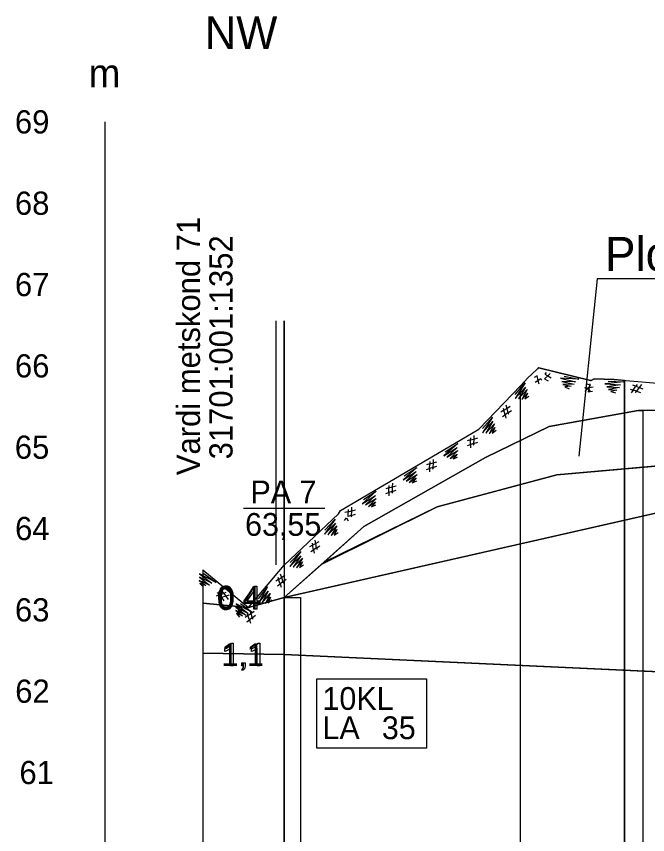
# Model space of a CAD drawing. Extents: x 532503 to 539665, y 6557663 to 6561526.
# Drawn here: x 537987 to 538142.2, y 6559830.7 to 6560031.9 of the extents above; entities that cross this region are included whole.
import ezdxf

# ---------------------------------------------------------------- set-up
doc = ezdxf.new("R2010")
doc.units = 0
for name, color, linetype in [('Default', 7, 'Continuous'), ('GEOLPUNKT', 7, 'Continuous'), ('illumineerimisjooned', 7, 'Continuous'), ('Kaitsevöönd', 7, 'Continuous'), ('kataster', 7, 'Continuous'), ('Lõige', 7, 'Continuous'), ('mõõtpost vasak', 7, 'Continuous'), ('PIIR', 7, 'Continuous'), ('Plokid', 7, 'Continuous'), ('Proovid', 7, 'Continuous'), ('Täide', 7, 'Continuous')]:
    doc.layers.add(name, color=color, linetype=linetype)

msp = doc.modelspace()

# ---------------------------------------------------------------- linework, layer by layer
at = {"layer": 'Default'}
for points in [[(538052.87, 6559889), (538072.44, 6559906.47), (538102.32, 6559923.5), (538118, 6559931.12), (538139.86, 6559935), (538169.83, 6559935.6), (538243.32, 6559949.82), (538270.43, 6559959.39), (538288.48, 6559973)], [(538032.86, 6559895.85), (538044.05, 6559886.59), (538052.87, 6559897), (538066.24, 6559909.58), (538066.69, 6559910.4), (538098.95, 6559929.33), (538100.74, 6559930.4), (538108.95, 6559939), (538110.96, 6559941.12), (538112.88, 6559943.13), (538113.65, 6559943.9), (538115.25, 6559945.35), (538115.47, 6559945.54), (538128.2, 6559942.36), (538128.35, 6559942.42), (538129.08, 6559942.83), (538133.95, 6559942.63), (538169.83, 6559939.6)], [(538061.98, 6559897.14), (538090.48, 6559911.29), (538119.91, 6559919.16), (538169.83, 6559923.6), (538169.83, 6559923.6), (538226.5, 6559916.23), (538288.48, 6559901)], [(538052.87, 6559889), (538169.83, 6559915.6), (538169.83, 6559915.6), (538288.48, 6559901), (538288.48, 6559901), (538379.87, 6559882.74), (538429.97, 6559863.66), (538447.11, 6559860.45)], [(538032.86, 6559887.61), (538044.05, 6559886.59), (538052.87, 6559889)], [(538032.86, 6559875.31), (538052.87, 6559875), (538169.83, 6559869.6), (538288.48, 6559839), (538449.9, 6559832.5)]]:
    msp.add_lwpolyline(points, dxfattribs=at)
at = {"layer": 'GEOLPUNKT'}
for p, q in [((538042.87, 6559911), (538062.87, 6559911)), ((538052.87, 6559897), (538052.87, 6559597))]:
    msp.add_line(p, q, dxfattribs=at)
at = {"layer": 'illumineerimisjooned'}
msp.add_line((538050.89, 6559897.03), (538050.89, 6559957.03), dxfattribs=at)
at = {"layer": 'Kaitsevöönd'}
for p, q in [((538110.85, 6559941), (538110.85, 6559619.77)), ((538110.85, 6559940.99), (538110.85, 6559619.77)), ((538136.56, 6559942.41), (538136.56, 6559632.51)), ((538136.56, 6559632.51), (538136.56, 6559942.41))]:
    msp.add_line(p, q, dxfattribs=at)
msp.add_lwpolyline([(538136.56, 6559942.41), (538133.95, 6559942.63), (538129.08, 6559942.83), (538128.35, 6559942.42), (538128.2, 6559942.36), (538115.47, 6559945.54), (538115.25, 6559945.35), (538113.65, 6559943.9), (538112.88, 6559943.13), (538110.96, 6559941.12), (538110.85, 6559941)], dxfattribs=at)
at = {"layer": 'kataster'}
msp.add_line((538052.92, 6559897.05), (538052.92, 6559957.05), dxfattribs=at)
at = {"layer": 'mõõtpost vasak'}
msp.add_line((538008.86, 6559586), (538008.86, 6560006), dxfattribs=at)
at = {"layer": 'PIIR'}
msp.add_line((538052.89, 6559897.03), (538052.89, 6559957.03), dxfattribs=at)
at = {"layer": 'Plokid'}
for p, q in [((538141.11, 6559683.67), (538141.11, 6559935.03)), ((538052.87, 6559647), (538052.87, 6559889))]:
    msp.add_line(p, q, dxfattribs=at)
for points in [[(538189.08, 6559967.37), (538129.78, 6559967.37), (538125.29, 6559923.79)], [(538052.87, 6559889), (538072.44, 6559906.47), (538102.32, 6559923.5), (538118, 6559931.12), (538139.86, 6559935), (538141.11, 6559935.03)], [(538052.87, 6559889), (538169.83, 6559915.6), (538169.83, 6559915.6), (538288.48, 6559901), (538288.48, 6559901), (538379.87, 6559882.74), (538429.97, 6559863.66), (538440.23, 6559861.74)]]:
    msp.add_lwpolyline(points, dxfattribs=at)
at = {"layer": 'Proovid'}
for points in [[(538045.43, 6559886.2), (538045.43, 6559887.55), (538043, 6559887.55), (538043, 6559888.18), (538045.55, 6559891.8), (538046.12, 6559891.8), (538046.12, 6559888.18), (538046.87, 6559888.18), (538046.87, 6559887.55), (538046.12, 6559887.55), (538046.12, 6559886.2), (538045.43, 6559886.2)], [(538045.43, 6559888.18), (538045.43, 6559890.71), (538043.68, 6559888.18), (538045.43, 6559888.18)], [(538041.43, 6559886.2), (538041.43, 6559886.99), (538042.21, 6559886.99), (538042.21, 6559886.2)], [(538041.81, 6559886.2), (538041.43, 6559886.2)], [(538041.57, 6559885.1), (538041.38, 6559885.39)], [(538038.29, 6559875.76), (538038.29, 6559876.42)], [(538040.35, 6559872.2), (538039.66, 6559872.2), (538039.66, 6559876.59)], [(538039.91, 6559877.83), (538040.35, 6559877.83), (538040.35, 6559872.2)], [(538044.81, 6559875.76), (538044.81, 6559876.42)], [(538046.87, 6559872.2), (538046.18, 6559872.2), (538046.18, 6559876.59)], [(538046.43, 6559877.83), (538046.87, 6559877.83), (538046.87, 6559872.2)], [(538042.48, 6559872.2), (538042.48, 6559872.99), (538043.27, 6559872.99), (538043.27, 6559872.2)], [(538042.87, 6559872.2), (538042.48, 6559872.2)], [(538042.63, 6559871.1), (538042.44, 6559871.39)]]:
    msp.add_lwpolyline(points, dxfattribs=at)
for points in [[(538052.87, 6559889), (538056.87, 6559889), (538056.87, 6559825), (538052.87, 6559825)], [(538060.87, 6559869), (538087.87, 6559869), (538087.87, 6559852), (538060.87, 6559852)]]:
    msp.add_lwpolyline(points, close=True, dxfattribs=at)
for points in [[(538036.71, 6559888.97), (538036.71, 6559889.96), (538036.91, 6559890.57), (538037.11, 6559891.17), (538037.52, 6559891.5), (538037.92, 6559891.83), (538038.53, 6559891.83), (538038.98, 6559891.83), (538039.32, 6559891.64), (538039.66, 6559891.46), (538039.88, 6559891.12), (538040.1, 6559890.78), (538040.23, 6559890.29), (538040.35, 6559889.8), (538040.35, 6559888.97), (538040.35, 6559887.98), (538040.15, 6559887.38), (538039.95, 6559886.77), (538039.55, 6559886.44), (538039.14, 6559886.11), (538038.53, 6559886.11), (538037.72, 6559886.11), (538037.26, 6559886.69), (538036.71, 6559887.39), (538036.71, 6559888.97)], [(538037.41, 6559888.97), (538037.41, 6559887.59), (538037.74, 6559887.13), (538038.06, 6559886.67), (538038.53, 6559886.67), (538039, 6559886.67), (538039.32, 6559887.13), (538039.65, 6559887.59), (538039.65, 6559888.97), (538039.65, 6559890.35), (538039.32, 6559890.8), (538039, 6559891.26), (538038.52, 6559891.26), (538038.05, 6559891.26), (538037.77, 6559890.86), (538037.41, 6559890.35), (538037.41, 6559888.97)], [(538041.38, 6559885.39), (538041.6, 6559885.49), (538041.7, 6559885.67), (538041.8, 6559885.86), (538041.81, 6559886.2)], [(538042.21, 6559886.2), (538042.21, 6559885.77), (538042.05, 6559885.51), (538041.9, 6559885.24), (538041.57, 6559885.1)], [(538038.29, 6559876.42), (538038.87, 6559876.69), (538039.3, 6559877.08), (538039.73, 6559877.46), (538039.91, 6559877.83)], [(538039.66, 6559876.59), (538039.41, 6559876.35), (538039.01, 6559876.11), (538038.61, 6559875.87), (538038.29, 6559875.76)], [(538044.81, 6559876.42), (538045.39, 6559876.69), (538045.82, 6559877.08), (538046.25, 6559877.46), (538046.43, 6559877.83)], [(538046.18, 6559876.59), (538045.94, 6559876.35), (538045.53, 6559876.11), (538045.13, 6559875.87), (538044.81, 6559875.76)], [(538042.44, 6559871.39), (538042.66, 6559871.49), (538042.76, 6559871.67), (538042.86, 6559871.86), (538042.87, 6559872.2)], [(538043.27, 6559872.2), (538043.27, 6559871.77), (538043.11, 6559871.51), (538042.96, 6559871.24), (538042.63, 6559871.1)]]:
    msp.add_open_spline(points, degree=3, dxfattribs=at)
at = {"layer": 'Täide'}
for p, q in [((538169.83, 6559923.6), (538119.91, 6559919.16)), ((538119.91, 6559919.16), (538169.83, 6559923.6)), ((538119.91, 6559919.16), (538090.48, 6559911.29)), ((538090.48, 6559911.29), (538119.91, 6559919.16)), ((538169.83, 6559915.6), (538052.87, 6559889)), ((538169.83, 6559915.6), (538052.87, 6559889)), ((538062.66, 6559897.74), (538090.48, 6559911.29)), ((538111.35, 6559902.3), (538052.87, 6559889)), ((538052.87, 6559889), (538052.87, 6559889)), ((538032.86, 6559887.61), (538032.86, 6559875.31)), ((538032.86, 6559887.61), (538032.86, 6559875.31)), ((538052.87, 6559875), (538032.86, 6559875.31)), ((538032.86, 6559875.31), (538032.86, 6559636)), ((538150.73, 6559870.49), (538052.87, 6559875))]:
    msp.add_line(p, q, dxfattribs=at)
for points in [[(538295.82, 6559973.89), (538288.48, 6559973), (538270.43, 6559959.39), (538243.32, 6559949.82), (538169.83, 6559935.6), (538139.86, 6559935), (538118, 6559931.12), (538102.32, 6559923.5), (538072.44, 6559906.47), (538062.66, 6559897.74)], [(538116.23, 6559942.45), (538116.02, 6559942.68), (538115.99, 6559942.83), (538115.27, 6559942.42), (538115.05, 6559943.55), (538114.31, 6559943.16)], [(538118.28, 6559944.14), (538117.65, 6559943.53), (538116.82, 6559942.77), (538117.75, 6559942.3)], [(538117.29, 6559944.33), (538116.9, 6559943.95), (538117.65, 6559943.53), (538118.52, 6559943.06)], [(538121.68, 6559943.44), (538125.33, 6559942.73), (538120.75, 6559942.94), (538124.48, 6559942.11), (538121.1, 6559942.17), (538124.14, 6559941.47), (538121.39, 6559941.39), (538123.4, 6559940.97), (538121.86, 6559940.83), (538122.95, 6559940.37)], [(538109.67, 6559938.99), (538112.09, 6559941.81), (538109.65, 6559937.94), (538112.21, 6559940.77), (538110.49, 6559937.86), (538112.6, 6559940.16), (538111.31, 6559937.73), (538112.67, 6559939.27), (538112.03, 6559937.85), (538112.97, 6559938.58)], [(538114.57, 6559941.98), (538115.24, 6559942.4), (538115.43, 6559941.58)], [(538126.66, 6559940.68), (538127.36, 6559940.33), (538126.77, 6559939.73)], [(538127.08, 6559941.14), (538126.99, 6559940.6), (538127.84, 6559940.7), (538128.82, 6559940.82)], [(538127.92, 6559939.55), (538128, 6559939.84), (538128.11, 6559939.95), (538127.36, 6559940.33), (538128.19, 6559941.13), (538127.45, 6559941.53)], [(538128, 6559941.56), (538127.84, 6559940.7), (538127.62, 6559939.59), (538128.65, 6559939.75)], [(538132.54, 6559942.21), (538136.26, 6559942.1), (538131.71, 6559941.57), (538135.53, 6559941.35), (538132.17, 6559940.87), (538135.29, 6559940.66), (538132.59, 6559940.15), (538134.64, 6559940.05), (538133.14, 6559939.66), (538134.29, 6559939.39)], [(538139.33, 6559939.37), (538139.36, 6559939.67), (538139.45, 6559939.8), (538138.65, 6559940.05), (538139.34, 6559940.98), (538138.55, 6559941.25)], [(538139.66, 6559941.42), (538139.34, 6559940.98), (538140.14, 6559940.69), (538141.07, 6559940.36)], [(538140.67, 6559941.39), (538140.14, 6559940.69), (538139.45, 6559939.8), (538140.44, 6559939.48)], [(538137.9, 6559940.28), (538138.65, 6559940.05), (538138.17, 6559939.37)], [(538108.12, 6559934.08), (538107.9, 6559934.29), (538107.86, 6559934.44), (538107.17, 6559933.98), (538106.87, 6559935.09), (538106.16, 6559934.65)], [(538106.73, 6559935.62), (538106.87, 6559935.09), (538107.6, 6559935.53), (538108.44, 6559936.06)], [(538107.39, 6559936.39), (538107.6, 6559935.53), (538107.86, 6559934.44), (538108.73, 6559935.02)], [(538101.65, 6559930.58), (538104.07, 6559933.4), (538101.62, 6559929.53), (538104.19, 6559932.36), (538102.46, 6559929.45), (538104.58, 6559931.74), (538103.28, 6559929.32), (538104.65, 6559930.86), (538104.01, 6559929.44), (538104.94, 6559930.17)], [(538106.51, 6559933.54), (538107.17, 6559933.98), (538107.39, 6559933.17)], [(538099.52, 6559928.89), (538099.49, 6559928.01), (538099.44, 6559926.89), (538100.43, 6559927.2)], [(538092.41, 6559924.88), (538095.51, 6559926.93), (538092.1, 6559923.87), (538095.35, 6559925.89), (538092.88, 6559923.57), (538095.55, 6559925.19), (538093.64, 6559923.22), (538095.37, 6559924.32), (538094.37, 6559923.14), (538095.47, 6559923.58)], [(538099.6, 6559926.47), (538099.44, 6559926.73), (538099.44, 6559926.89), (538098.65, 6559926.63), (538098.67, 6559927.79), (538097.87, 6559927.56)], [(538097.9, 6559926.39), (538098.65, 6559926.63), (538098.64, 6559925.8)], [(538098.68, 6559928.33), (538098.67, 6559927.79), (538099.49, 6559928.01), (538100.45, 6559928.28)], [(538088.65, 6559922.45), (538088.64, 6559921.9), (538089.47, 6559922.12), (538090.42, 6559922.39)], [(538089.49, 6559923), (538089.47, 6559922.12), (538089.41, 6559921), (538090.41, 6559921.32)], [(538288.48, 6559901), (538226.5, 6559916.23), (538169.83, 6559923.6), (538119.91, 6559919.16), (538090.48, 6559911.29)], [(538082.38, 6559918.99), (538085.48, 6559921.04), (538082.07, 6559917.99), (538085.32, 6559920.01), (538082.85, 6559917.68), (538085.52, 6559919.31), (538083.61, 6559917.33), (538085.34, 6559918.43), (538084.34, 6559917.25), (538085.44, 6559917.69)], [(538089.57, 6559920.58), (538089.41, 6559920.85), (538089.41, 6559921), (538088.62, 6559920.75), (538088.64, 6559921.9), (538087.84, 6559921.67)], [(538087.87, 6559920.51), (538088.62, 6559920.75), (538088.62, 6559919.91)], [(538078.62, 6559916.56), (538078.61, 6559916.01), (538079.44, 6559916.24), (538080.39, 6559916.51)], [(538079.46, 6559917.12), (538079.44, 6559916.24), (538079.38, 6559915.11), (538080.38, 6559915.43)], [(538090.48, 6559911.29), (538061.98, 6559897.14), (538052.87, 6559889), (538169.83, 6559915.6)], [(538090.48, 6559911.29), (538062.66, 6559897.74), (538052.87, 6559889), (538169.83, 6559915.6)], [(538072.35, 6559913.11), (538075.45, 6559915.16), (538072.04, 6559912.1), (538075.29, 6559914.12), (538072.82, 6559911.8), (538075.49, 6559913.42), (538073.58, 6559911.44), (538075.31, 6559912.55), (538074.31, 6559911.36), (538075.41, 6559911.81)], [(538079.54, 6559914.7), (538079.38, 6559914.96), (538079.38, 6559915.11), (538078.59, 6559914.86), (538078.61, 6559916.01), (538077.81, 6559915.79)], [(538077.84, 6559914.62), (538078.59, 6559914.86), (538078.59, 6559914.02)], [(538429.97, 6559863.66), (538379.87, 6559882.74), (538288.48, 6559901), (538169.83, 6559915.6), (538111.35, 6559902.3)], [(538068.59, 6559910.67), (538068.58, 6559910.13), (538069.41, 6559910.35), (538070.36, 6559910.62)], [(538069.43, 6559911.23), (538069.41, 6559910.35), (538069.35, 6559909.23), (538070.35, 6559909.55)], [(538067.66, 6559907.99), (538068.18, 6559908.59), (538068.61, 6559907.86)], [(538069.51, 6559908.81), (538069.35, 6559909.08), (538069.35, 6559909.23), (538068.56, 6559908.98), (538068.58, 6559910.13), (538067.78, 6559909.9)], [(538062.82, 6559905.63), (538065.39, 6559908.32), (538062.74, 6559904.59), (538065.46, 6559907.28), (538063.57, 6559904.46), (538065.82, 6559906.64), (538064.39, 6559904.29), (538065.84, 6559905.75), (538065.12, 6559904.37), (538066.09, 6559905.05)], [(538059.7, 6559902.43), (538059.81, 6559901.89), (538060.56, 6559902.29), (538061.44, 6559902.77)], [(538060.4, 6559903.16), (538060.56, 6559902.29), (538060.76, 6559901.19), (538061.66, 6559901.72)], [(538054.35, 6559897.67), (538056.92, 6559900.35), (538054.27, 6559896.62), (538056.99, 6559899.31), (538055.1, 6559896.49), (538057.35, 6559898.67), (538055.92, 6559896.32), (538057.37, 6559897.78), (538056.65, 6559896.4), (538057.62, 6559897.08)], [(538061.01, 6559900.81), (538060.8, 6559901.04), (538060.76, 6559901.19), (538060.05, 6559900.76), (538059.81, 6559901.89), (538059.08, 6559901.49)], [(538059.37, 6559900.36), (538060.05, 6559900.76), (538060.23, 6559899.95)], [(538033.12, 6559894.95), (538036.11, 6559892.73), (538032.07, 6559894.89), (538035.08, 6559892.53), (538032.05, 6559894.06), (538034.49, 6559892.1), (538031.98, 6559893.22), (538033.61, 6559891.97), (538032.15, 6559892.51), (538032.95, 6559891.63)], [(538032.86, 6559895.85), (538032.86, 6559636), (538032.86, 6559597)], [(538051.29, 6559894.01), (538051.47, 6559893.49), (538052.17, 6559893.98), (538052.98, 6559894.55)], [(538051.9, 6559894.82), (538052.17, 6559893.98), (538052.49, 6559892.9), (538053.32, 6559893.53)], [(538052.77, 6559892.56), (538052.54, 6559892.76), (538052.49, 6559892.9), (538051.83, 6559892.4), (538051.47, 6559893.49), (538050.78, 6559893.01)], [(538051.2, 6559891.92), (538051.83, 6559892.4), (538052.1, 6559891.61)], [(538036.42, 6559890.3), (538036.91, 6559889.68), (538036.12, 6559889.4)], [(538037.07, 6559888.74), (538037.27, 6559888.97), (538037.41, 6559889.02), (538036.91, 6559889.68), (538038, 6559890.05), (538037.51, 6559890.73)], [(538038.51, 6559890.23), (538038, 6559890.05), (538038.49, 6559889.36), (538039.07, 6559888.55)], [(538046.52, 6559888.68), (538048.77, 6559891.64), (538046.56, 6559887.63), (538048.95, 6559890.61), (538047.4, 6559887.6), (538049.38, 6559890.01), (538048.23, 6559887.52), (538049.5, 6559889.13), (538048.94, 6559887.68), (538049.83, 6559888.47)], [(538052.87, 6559889), (538044.05, 6559886.59), (538032.86, 6559887.61)], [(538052.87, 6559889), (538044.05, 6559886.59), (538032.86, 6559887.61)], [(538052.87, 6559889), (538044.05, 6559886.59), (538032.86, 6559887.61)], [(538039.32, 6559889.63), (538038.49, 6559889.36), (538037.41, 6559889.02), (538038.05, 6559888.2)], [(538032.86, 6559887.61), (538032.86, 6559636), (538032.86, 6559597)], [(538042.08, 6559887.53), (538045.07, 6559885.32), (538041.03, 6559887.48), (538044.04, 6559885.12), (538041.01, 6559886.64), (538043.45, 6559884.69), (538040.94, 6559885.81), (538042.57, 6559884.56), (538041.11, 6559885.1), (538041.91, 6559884.21)], [(538045.26, 6559883.69), (538045.02, 6559883.88), (538044.97, 6559884.03), (538044.31, 6559883.53), (538043.95, 6559884.62), (538043.27, 6559884.14)], [(538043.78, 6559885.14), (538043.95, 6559884.62), (538044.65, 6559885.1), (538045.46, 6559885.68)], [(538044.39, 6559885.94), (538044.65, 6559885.1), (538044.97, 6559884.03), (538045.81, 6559884.65)], [(538043.68, 6559883.05), (538044.31, 6559883.53), (538044.58, 6559882.73)], [(538288.48, 6559839), (538169.83, 6559869.6), (538052.87, 6559875), (538032.86, 6559875.31)], [(538032.86, 6559875.31), (538032.86, 6559636), (538032.86, 6559597)], [(538032.86, 6559875.31), (538052.87, 6559875), (538169.83, 6559869.6)], [(538032.86, 6559875.31), (538052.87, 6559875), (538169.83, 6559869.6)]]:
    msp.add_lwpolyline(points, dxfattribs=at)

# ---------------------------------------------------------------- texts
at = {"layer": 'GEOLPUNKT'}
for s, p in [('PA 7', (538044.57, 6559912.2)), ('63,55', (538043.24, 6559904.2))]:
    msp.add_text(s, height=5.6, dxfattribs=at).set_placement(p)
at = {"layer": 'kataster'}
for s, p in [('Vardi metskond 71', (538032.16, 6559919.11)), ('31701:001:1352', (538040.16, 6559923))]:
    msp.add_text(s, height=5.7, rotation=90, dxfattribs=at).set_placement(p)
at = {"layer": 'Lõige'}
for s, height, p in [('NW', 8, (538033.35, 6560023.94)), ('m', 7, (538004.79, 6560014.47))]:
    msp.add_text(s, height=height, dxfattribs=at).set_placement(p)
at = {"layer": 'mõõtpost vasak'}
for s, p in [('69', (537986.66, 6560003.15)), ('68', (537986.66, 6559983.15)), ('67', (537986.67, 6559963.15)), ('66', (537986.67, 6559943.15)), ('65', (537986.63, 6559923.15)), ('64', (537986.7, 6559903.15)), ('63', (537986.67, 6559883.15)), ('62', (537986.73, 6559863.15)), ('61', (537987.77, 6559843.15))]:
    msp.add_text(s, height=5.7, dxfattribs=at).set_placement(p)
at = {"layer": 'Plokid'}
msp.add_text('Plokk 6 pT', height=8.4, dxfattribs=at).set_placement((538131.74, 6559969.31))
at = {"layer": 'Proovid'}
for s, p in [('0,4', (538036.38, 6559886.2)), ('1,1', (538037.44, 6559872.2)), ('10KL', (538062.27, 6559861.4)), ('LA', (538062.27, 6559854.2)), ('35', (538076.87, 6559854.2))]:
    msp.add_text(s, height=5.6, dxfattribs=at).set_placement(p)

doc.saveas('drawing.dxf')
